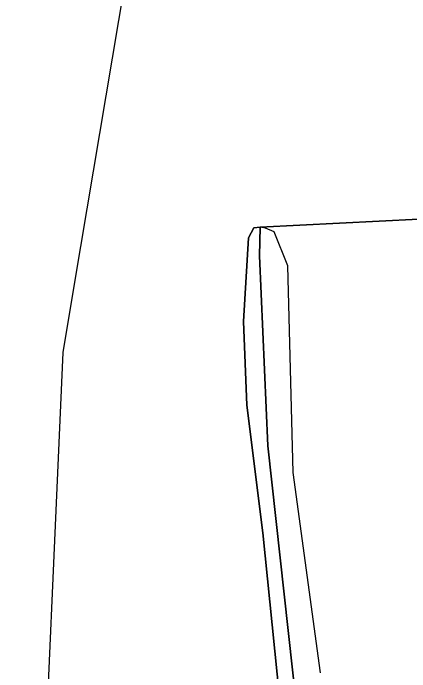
# Model space of a CAD drawing. Extents: x -732749 to -730903, y -1025757 to -1023435.
# Drawn here: x -732736 to -732652.7, y -1025081.5 to -1024943 of the extents above; entities that cross this region are included whole.
import ezdxf

# ---------------------------------------------------------------- set-up
doc = ezdxf.new("R2010")
doc.units = 0
for name, color, linetype in [('Hranice parcel', 7, 'Continuous'), ('Polygon ku', 7, 'Continuous'), ('Polygon parcely', 7, 'Continuous'), ('Vnitřní kresba', 7, 'Continuous')]:
    doc.layers.add(name, color=color, linetype=linetype)

msp = doc.modelspace()

# ---------------------------------------------------------------- linework, layer by layer
at = {"layer": 'Hranice parcel'}
for points in [[(-732687.37, -1024786.61), (-732723.16, -1025000), (-732725.57, -1025014.34), (-732730.5, -1025126.58), (-732735.44, -1025238.82)], [(-732640.98, -1024985.88), (-732650.82, -1024986.36), (-732684.13, -1024987.98)], [(-732693.8, -1025238.51), (-732693.78, -1025230.08), (-732691.82, -1025208.37), (-732689.64, -1025188.41), (-732687.13, -1025186.23), (-732679.44, -1025142.52), (-732676.86, -1025124.11), (-732676.42, -1025113.46), (-732679.1, -1025096.49), (-732683.54, -1025052.24), (-732686.91, -1025025.46), (-732687.59, -1025007.85), (-732686.59, -1024990.23), (-732685.48, -1024988.13), (-732684.13, -1024987.98)], [(-732684.13, -1024987.98), (-732684.29, -1024994.07), (-732682.54, -1025033.98), (-732676.46, -1025088.72), (-732672.04, -1025111.85), (-732670.51, -1025129.45), (-732660.37, -1025162.92)]]:
    msp.add_lwpolyline(points, dxfattribs=at)
at = {"layer": 'Polygon ku'}
msp.add_lwpolyline([(-732687.37, -1024786.61), (-732723.16, -1025000), (-732725.57, -1025014.34), (-732730.5, -1025126.58), (-732735.44, -1025238.82), (-732735.99, -1025251.42), (-732735.9, -1025253.9), (-732732.93, -1025272.91)], dxfattribs=at)
at = {"layer": 'Polygon parcely'}
for points in [[(-732679.1, -1025096.49), (-732683.54, -1025052.24), (-732686.91, -1025025.46), (-732687.59, -1025007.85), (-732686.59, -1024990.23), (-732685.48, -1024988.13), (-732684.13, -1024987.98), (-732650.82, -1024986.36), (-732640.98, -1024985.88), (-732633.46, -1024939.28), (-732629.52, -1024922.62), (-732625.02, -1024900.15), (-732623.13, -1024876.35), (-732620.26, -1024848.21), (-732619.03, -1024827.28), (-732617.89, -1024784.54)], [(-732687.37, -1024786.61), (-732723.16, -1025000), (-732725.57, -1025014.34), (-732730.5, -1025126.58)], [(-732609.34, -1025138.08), (-732623.1, -1025080.59), (-732631.68, -1025044.92), (-732628.11, -1025043.91), (-732640.83, -1025004.69), (-732640.98, -1024985.88), (-732650.82, -1024986.36), (-732684.13, -1024987.98), (-732684.29, -1024994.07), (-732682.54, -1025033.98), (-732676.46, -1025088.72)], [(-732676.46, -1025088.72), (-732682.54, -1025033.98), (-732684.29, -1024994.07), (-732684.13, -1024987.98), (-732685.48, -1024988.13), (-732686.59, -1024990.23), (-732687.59, -1025007.85), (-732686.91, -1025025.46), (-732683.54, -1025052.24), (-732679.1, -1025096.49)]]:
    msp.add_lwpolyline(points, dxfattribs=at)
at = {"layer": 'Vnitřní kresba'}
for p, q in [((-732683.01, -1024988.21), (-732684.13, -1024987.98)), ((-732681.21, -1024989.02), (-732683.01, -1024988.21)), ((-732678.32, -1024996.12), (-732681.21, -1024989.02)), ((-732677.17, -1025039.58), (-732678.32, -1024996.12)), ((-732671.46, -1025081.7), (-732677.17, -1025039.58))]:
    msp.add_line(p, q, dxfattribs=at)

doc.saveas('drawing.dxf')
